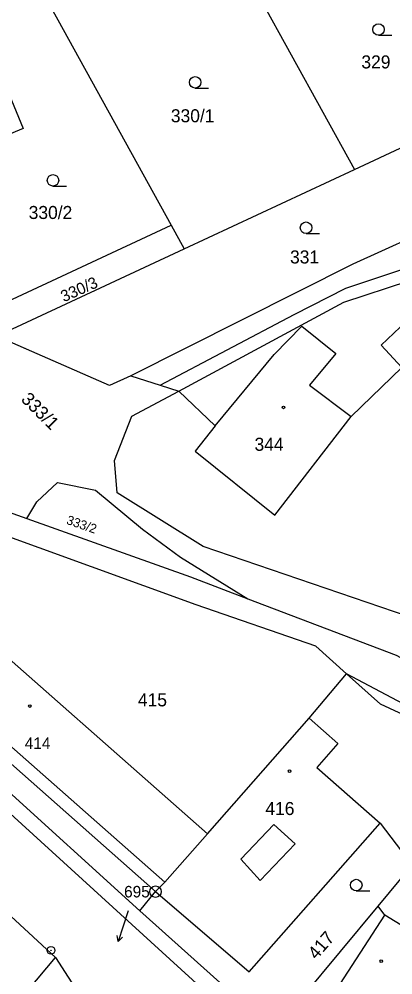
# Model space of a CAD drawing. Extents: x -504988 to -494607, y -1123820 to -1114018.
# Drawn here: x -496996.2 to -496947.4, y -1120483.5 to -1120358.9 of the extents above; entities that cross this region are included whole.
import ezdxf

# ---------------------------------------------------------------- set-up
doc = ezdxf.new("R2010")
doc.units = 0
for name, color, linetype in [('Hranice parcel', 7, 'Continuous'), ('Parcelní čísla', 7, 'Continuous'), ('Pop  PČ popisy', 7, 'Continuous'), ('Vnitřní kresba', 7, 'Continuous'), ('Značky bodu BP', 7, 'Continuous'), ('Značky budov', 7, 'Continuous'), ('Značky kultur', 7, 'Continuous')]:
    doc.layers.add(name, color=color, linetype=linetype)

msp = doc.modelspace()

# ---------------------------------------------------------------- linework, layer by layer
at = {"layer": 'Hranice parcel'}
for p, q in [((-496971.17, -1120344.61), (-496952.44, -1120378.5)), ((-496993.53, -1120354.64), (-496976.34, -1120385.78)), ((-496974.65, -1120388.84), (-496952.44, -1120378.5)), ((-497000.82, -1120397.16), (-496976.34, -1120385.78)), ((-496976.34, -1120385.78), (-496974.65, -1120388.84)), ((-496999.13, -1120400.23), (-496974.65, -1120388.84)), ((-496981.64, -1120405.4), (-496977.78, -1120406.64)), ((-496977.78, -1120406.64), (-496975.37, -1120407.41)), ((-497015.12, -1120443.74), (-496980.45, -1120475.17)), ((-496949.37, -1120474.55), (-496944.92, -1120469.2)), ((-496991.45, -1120481.25), (-497000.39, -1120472.99)), ((-496980.45, -1120475.17), (-496978.4, -1120472.66)), ((-496962.91, -1120490.84), (-496949.37, -1120474.55)), ((-496980.45, -1120475.17), (-496962.91, -1120490.84)), ((-496991.45, -1120481.25), (-496986.51, -1120488.92))]:
    msp.add_line(p, q, dxfattribs=at)
for points in [[(-497083.51, -1120361.17), (-497068.27, -1120386.21), (-497064.86, -1120391.23), (-497055.98, -1120403.1), (-497051.98, -1120408.19), (-497036.29, -1120426.16), (-497025.6, -1120436.78), (-496964.64, -1120492.27), (-496902.58, -1120548.07), (-496901.27, -1120546.76)], [(-496995.68, -1120373.14), (-497005.79, -1120377.37), (-497007.98, -1120372.14), (-497006.41, -1120371.49), (-497008.52, -1120366.45), (-496999.98, -1120362.82), (-496995.68, -1120373.14)], [(-496952.44, -1120378.5), (-496932.6, -1120369.27), (-496925.96, -1120366.19)], [(-496917.58, -1120374.93), (-496952.66, -1120390.86), (-496981.64, -1120405.4)], [(-496977.78, -1120406.64), (-496960.33, -1120397.39), (-496953.58, -1120393.97), (-496946.41, -1120391.58), (-496915.24, -1120377.37)], [(-496975.37, -1120407.41), (-496953.85, -1120395.81), (-496945.34, -1120393.02)], [(-496946.26, -1120404.3), (-496948.98, -1120401.41), (-496945.65, -1120398.26), (-496944.24, -1120399.75)], [(-496981.64, -1120405.4), (-496984.42, -1120406.65), (-496999.13, -1120400.23)], [(-496975.37, -1120407.41), (-496970.64, -1120411.92), (-496973.21, -1120415.23), (-496962.84, -1120423.57), (-496952.87, -1120410.7), (-496946.26, -1120404.3)], [(-496935.95, -1120442.52), (-496943.66, -1120437.39), (-496972.17, -1120427.68), (-496983.4, -1120420.68), (-496983.74, -1120416.46), (-496981.47, -1120410.68), (-496975.37, -1120407.41)], [(-496995.2, -1120424.01), (-496993.89, -1120421.82), (-496991.2, -1120419.33), (-496986.24, -1120420.31), (-496980.1, -1120425.42), (-496975.13, -1120429.05), (-496966.36, -1120434.47)], [(-497002.55, -1120421.39), (-496999.51, -1120422.48), (-496995.2, -1120424.01)], [(-496995.2, -1120424.01), (-496973.84, -1120431.63), (-496966.36, -1120434.47)], [(-496953.48, -1120444.28), (-496957.49, -1120440.67), (-496973.11, -1120435.26), (-497000.46, -1120425.36)], [(-496966.36, -1120434.47), (-496947.02, -1120441.82), (-496938.75, -1120446.29), (-496931.62, -1120451.84), (-496916.54, -1120465.86)], [(-496971.63, -1120465.11), (-497005.26, -1120435.49), (-497010.82, -1120441.8), (-497012.04, -1120442.95), (-496978.4, -1120472.66)], [(-496971.63, -1120465.11), (-496958.37, -1120450.05), (-496953.48, -1120444.28)], [(-496931.3, -1120457.35), (-496945.39, -1120449.89), (-496949.06, -1120448.22), (-496953.48, -1120444.28)], [(-496870.25, -1120553.45), (-496896.08, -1120508.78), (-496908.69, -1120485.78), (-496920.45, -1120468), (-496933.79, -1120454.35), (-496940.92, -1120450.89), (-496953.48, -1120444.28)], [(-496978.4, -1120472.66), (-496966.17, -1120483.13), (-496949.09, -1120463.73), (-496944.92, -1120469.2)], [(-496978.4, -1120472.66), (-496977.18, -1120471.43), (-496971.63, -1120465.11)], [(-496947.76, -1120504.11), (-496946.75, -1120503.07), (-496929.97, -1120485.74), (-496932.25, -1120482.63), (-496933.87, -1120483.18), (-496936.3, -1120481.41), (-496935.13, -1120479.23), (-496940.4, -1120475.68), (-496942.89, -1120479.14), (-496948.48, -1120475.73), (-496949.37, -1120474.55)], [(-497007.31, -1120499.8), (-497003.46, -1120495.51), (-496991.45, -1120481.25)]]:
    msp.add_lwpolyline(points, dxfattribs=at)
at = {"layer": 'Pop  PČ popisy'}
for p, q in [((-496981.98, -1120475.18), (-496982.62, -1120477.17)), ((-496982.62, -1120477.17), (-496983.27, -1120479.17)), ((-496983.27, -1120479.17), (-496983.39, -1120478.39)), ((-496983.27, -1120479.17), (-496982.72, -1120478.61))]:
    msp.add_line(p, q, dxfattribs=at)
at = {"layer": 'Vnitřní kresba'}
for p, q in [((-496962.93, -1120402.64), (-496959.31, -1120398.92)), ((-496959.31, -1120398.92), (-496954.89, -1120402.5)), ((-496970.64, -1120411.92), (-496962.93, -1120402.64)), ((-496954.89, -1120402.5), (-496958.31, -1120406.64)), ((-496958.31, -1120406.64), (-496952.87, -1120410.7)), ((-496977.18, -1120471.43), (-497010.82, -1120441.8)), ((-496958.37, -1120450.05), (-496954.62, -1120453.36)), ((-496954.62, -1120453.36), (-496957.35, -1120456.46)), ((-496957.35, -1120456.46), (-496949.09, -1120463.73)), ((-496967.26, -1120468.44), (-496962.98, -1120463.89)), ((-496962.98, -1120463.89), (-496960.18, -1120466.43)), ((-496960.18, -1120466.43), (-496964.74, -1120471.19)), ((-496964.74, -1120471.19), (-496967.26, -1120468.44)), ((-496958.97, -1120491.85), (-496948.48, -1120475.73))]:
    msp.add_line(p, q, dxfattribs=at)
at = {"layer": 'Značky bodu BP'}
for centre, radius in [((-496978.4, -1120472.66), 0.75), ((-496978.4, -1120472.66), 0.03), ((-496992.04, -1120480.31), 0.5), ((-496992.04, -1120480.31), 0.0303)]:
    msp.add_circle(centre, radius, dxfattribs=at)
at = {"layer": 'Značky budov'}
for centre in [(-496961.69, -1120409.52), (-496994.81, -1120448.46), (-496960.9, -1120456.96), (-496948.94, -1120481.72)]:
    msp.add_circle(centre, 0.175, dxfattribs=at)
at = {"layer": 'Značky kultur'}
for p, q in [((-496949.31, -1120361), (-496947.56, -1120361)), ((-496973.23, -1120367.89), (-496971.48, -1120367.89)), ((-496991.78, -1120380.67), (-496990.03, -1120380.67)), ((-496958.76, -1120386.85), (-496957.01, -1120386.85)), ((-496952.21, -1120472.55), (-496950.46, -1120472.55))]:
    msp.add_line(p, q, dxfattribs=at)
for centre in [(-496949.31, -1120360.25), (-496973.23, -1120367.14), (-496991.78, -1120379.92), (-496958.76, -1120386.1), (-496952.21, -1120471.8)]:
    msp.add_circle(centre, 0.75, dxfattribs=at)

# ---------------------------------------------------------------- texts
at = {"layer": 'Parcelní čísla'}
for s, height, p in [('329', 1.7, (-496951.54, -1120365.33)), ('330/1', 1.7, (-496976.4, -1120372.35)), ('330/2', 1.7, (-496994.95, -1120384.96)), ('331', 1.7, (-496960.85, -1120390.76)), ('344', 1.7, (-496965.48, -1120415.18)), ('415', 1.7, (-496980.7, -1120448.5)), ('414', 1.5, (-496995.46, -1120454.06)), ('416', 1.7, (-496964.07, -1120462.67))]:
    msp.add_text(s, height=height, dxfattribs=at).set_placement(p)
for s, height, rotation, p in [('330/3', 1.5, 24, (-496990.37, -1120395.83)), ('333/1', 1.7, 315, (-496996.05, -1120408.58)), ('333/2', 1.2, 341, (-496990.12, -1120424.69)), ('417', 1.7, 49, (-496957.41, -1120481.63))]:
    msp.add_text(s, height=height, rotation=rotation, dxfattribs=at).set_placement(p)
at = {"layer": 'Značky bodu BP'}
msp.add_text('695', height=1.5, dxfattribs=at).set_placement((-496982.5, -1120473.41))

doc.saveas('drawing.dxf')
